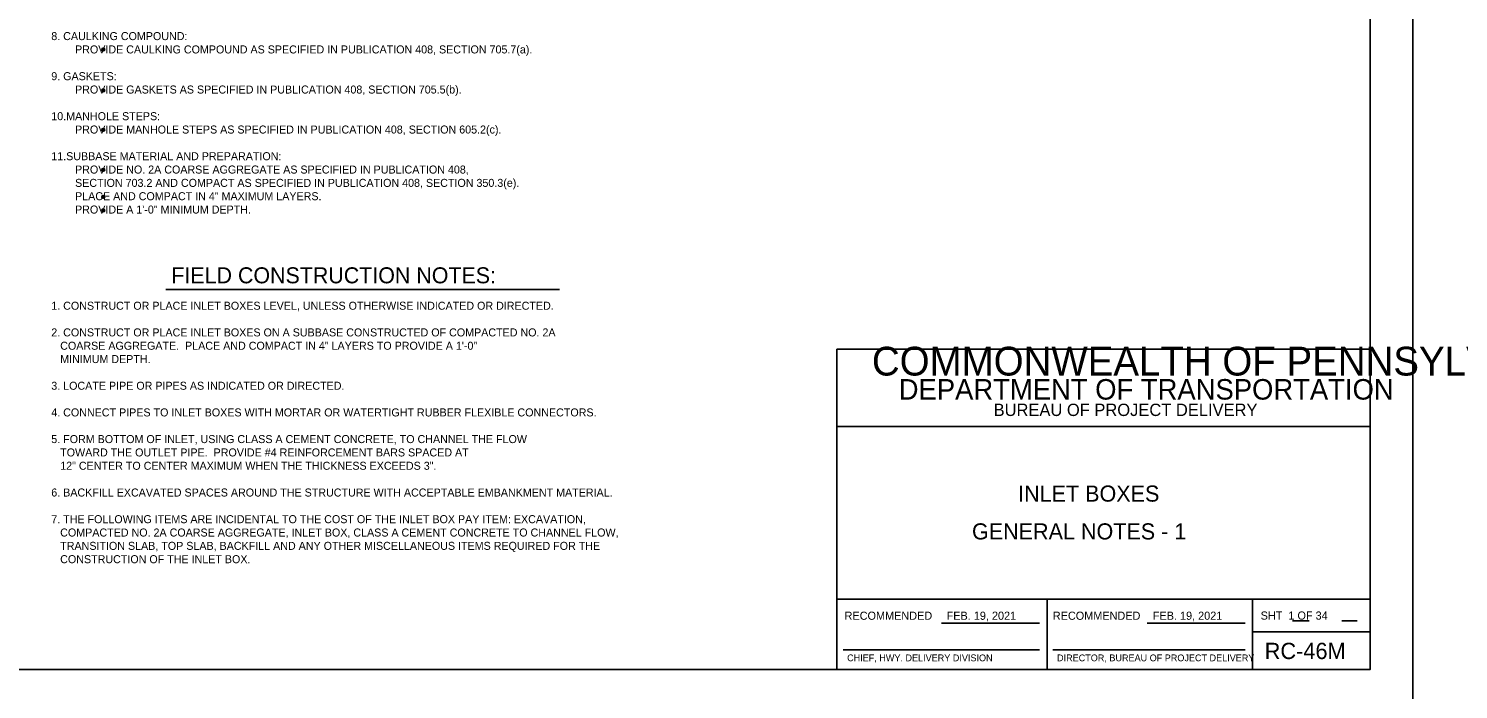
# Model space of a CAD drawing. Extents: x -6420 to 49575, y -4552 to 11624.
# Drawn here: x -5364 to -3605, y 9700 to 10512 of the extents above; entities that cross this region are included whole.
import ezdxf

# ---------------------------------------------------------------- set-up
doc = ezdxf.new("R2010")
doc.units = 0
doc.layers.add('1', color=7, linetype='Continuous')
doc.layers.add('PLT-BNDY', color=7, linetype='Continuous')

msp = doc.modelspace()

# ---------------------------------------------------------------- linework, layer by layer
at = {"layer": '1'}
for p, q in [((-5195, 10191.4), (-4711.1, 10191.4)), ((-4240.9, 9781.3), (-4120.5, 9781.3)), ((-3988.2, 9781.3), (-3867.8, 9781.3)), ((-3809.2, 9784), (-3789, 9784)), ((-3748.8, 9784), (-3730, 9784)), ((-4362, 9748.3), (-4120.5, 9748.3)), ((-4104.3, 9748.3), (-3867.8, 9748.3))]:
    msp.add_line(p, q, dxfattribs=at)
msp.add_lwpolyline([(-3713.7, 9724.3), (-3713.7, 11574.7), (-6292.4, 11574.7), (-6292.4, 9724.3), (-3713.7, 9724.3), (-3713.7, 9810.8), (-4369.8, 9810.8), (-4369.8, 10023), (-3713.7, 10023), (-3713.7, 10118), (-4369.8, 10118), (-4369.8, 9724.3), (-4111.3, 9724.3), (-4111.3, 9810.8), (-4111.3, 9724.3), (-3858.7, 9724.3), (-3858.7, 9810.8), (-3858.7, 9770.4), (-3713.7, 9770.4)], dxfattribs=at)
for centre, radius in [((-5272, 10486.6), 1.75), ((-5272, 10486.6), 1.31), ((-5272, 10486.6), 0.875), ((-5272, 10486.6), 0.437), ((-5272, 10436.4), 1.75), ((-5272, 10436.4), 1.31), ((-5272, 10436.4), 0.875), ((-5272, 10436.4), 0.437), ((-5272, 10387.9), 1.75), ((-5272, 10387.9), 1.31), ((-5272, 10387.9), 0.875), ((-5272, 10387.9), 0.437), ((-5272, 10338.7), 1.75), ((-5272, 10338.7), 1.31), ((-5272, 10338.7), 0.875), ((-5272, 10338.7), 0.437), ((-5272, 10305.4), 1.75), ((-5272, 10305.4), 1.31), ((-5272, 10305.4), 0.875), ((-5272, 10305.4), 0.437), ((-5272, 10288.8), 1.75), ((-5272, 10288.8), 1.31), ((-5272, 10288.8), 0.875), ((-5272, 10288.8), 0.437)]:
    msp.add_circle(centre, radius, dxfattribs=at)
at = {"layer": 'PLT-BNDY'}
for points in [[(-6420.4, 11623.9), (-3661.2, 11623.9), (-3661.2, 9675.1), (-6420.4, 9675.1)], [(-3661.2, 11623.9), (-902, 11623.9), (-902, 9675.1), (-3661.2, 9675.1)]]:
    msp.add_lwpolyline(points, close=True, dxfattribs=at)

# ---------------------------------------------------------------- texts
at = {"layer": '1'}
for s, height, p in [('8. CAULKING COMPOUND:', 9.843, (-5336, 10498.2)), ('        PROVIDE CAULKING COMPOUND AS SPECIFIED IN PUBLICATION 408, SECTION 705.7(a).', 9.843, (-5336, 10481.8)), ('9. GASKETS:', 9.843, (-5336, 10448.9)), ('        PROVIDE GASKETS AS SPECIFIED IN PUBLICATION 408, SECTION 705.5(b).', 9.843, (-5336, 10432.5)), ('10.MANHOLE STEPS:', 9.843, (-5336, 10399.7)), ('        PROVIDE MANHOLE STEPS AS SPECIFIED IN PUBLICATION 408, SECTION 605.2(c).', 9.843, (-5336, 10383.3)), ('11.SUBBASE MATERIAL AND PREPARATION:', 9.843, (-5336, 10350.5)), ('        PROVIDE NO. 2A COARSE AGGREGATE AS SPECIFIED IN PUBLICATION 408, ', 9.843, (-5336, 10334.1)), ('        SECTION 703.2 AND COMPACT AS SPECIFIED IN PUBLICATION 408, SECTION 350.3(e).', 9.843, (-5336, 10317.7)), ('        PLACE AND COMPACT IN 4" MAXIMUM LAYERS.', 9.843, (-5336, 10301.3)), ('        PROVIDE A 1\'-0" MINIMUM DEPTH.', 9.843, (-5336, 10284.9)), ('FIELD CONSTRUCTION NOTES:', 19.685, (-5188.3, 10199.1)), ('1. CONSTRUCT OR PLACE INLET BOXES LEVEL, UNLESS OTHERWISE INDICATED OR DIRECTED.', 9.843, (-5336, 10166.6)), ('2. CONSTRUCT OR PLACE INLET BOXES ON A SUBBASE CONSTRUCTED OF COMPACTED NO. 2A', 9.843, (-5336, 10133.8)), ('   COARSE AGGREGATE.  PLACE AND COMPACT IN 4" LAYERS TO PROVIDE A 1\'-0"', 9.843, (-5336, 10117.4)), ('COMMONWEALTH OF PENNSYLVANIA', 35.379, (-4326.7, 10085.7)), ('   MINIMUM DEPTH.', 9.843, (-5336, 10101)), ('3. LOCATE PIPE OR PIPES AS INDICATED OR DIRECTED.', 9.843, (-5336, 10068.2)), ('DEPARTMENT OF TRANSPORTATION', 25.211, (-4293.7, 10056.1)), ('4. CONNECT PIPES TO INLET BOXES WITH MORTAR OR WATERTIGHT RUBBER FLEXIBLE CONNECTORS.', 9.843, (-5336, 10035.4)), ('BUREAU OF PROJECT DELIVERY', 15.164, (-4177, 10035.9)), ('5. FORM BOTTOM OF INLET, USING CLASS A CEMENT CONCRETE, TO CHANNEL THE FLOW', 9.843, (-5336, 10002.6)), ('   TOWARD THE OUTLET PIPE.  PROVIDE #4 REINFORCEMENT BARS SPACED AT', 9.843, (-5336, 9986.2)), ('   12" CENTER TO CENTER MAXIMUM WHEN THE THICKNESS EXCEEDS 3".', 9.843, (-5336, 9969.8)), ('6. BACKFILL EXCAVATED SPACES AROUND THE STRUCTURE WITH ACCEPTABLE EMBANKMENT MATERIAL.', 9.843, (-5336, 9936.9)), ('INLET BOXES', 19.816, (-4146.9, 9930.6)), ('7. THE FOLLOWING ITEMS ARE INCIDENTAL TO THE COST OF THE INLET BOX PAY ITEM: EXCAVATION,', 9.843, (-5336, 9904.1)), ('GENERAL NOTES - 1', 19.816, (-4203.6, 9884.1)), ('   COMPACTED NO. 2A COARSE AGGREGATE, INLET BOX, CLASS A CEMENT CONCRETE TO CHANNEL FLOW,', 9.843, (-5336, 9887.7)), ('   TRANSITION SLAB, TOP SLAB, BACKFILL AND ANY OTHER MISCELLANEOUS ITEMS REQUIRED FOR THE', 9.843, (-5336, 9871.3)), ('   CONSTRUCTION OF THE INLET BOX.', 9.843, (-5336, 9854.9)), ('RECOMMENDED', 10, (-4360.3, 9785.3)), ('FEB. 19, 2021', 10, (-4234.8, 9785.3)), ('RECOMMENDED', 10, (-4104.2, 9785.3)), ('FEB. 19, 2021', 10, (-3981.2, 9785.3)), ('SHT  1 OF 34', 10, (-3848.6, 9785.5)), ('CHIEF, HWY. DELIVERY DIVISION', 8.333, (-4357.2, 9734.3)), ('DIRECTOR, BUREAU OF PROJECT DELIVERY', 8.333, (-4099, 9734.3)), ('RC-46M', 20, (-3843.6, 9737))]:
    msp.add_text(s, height=height, dxfattribs=at).set_placement(p)

doc.saveas('drawing.dxf')
